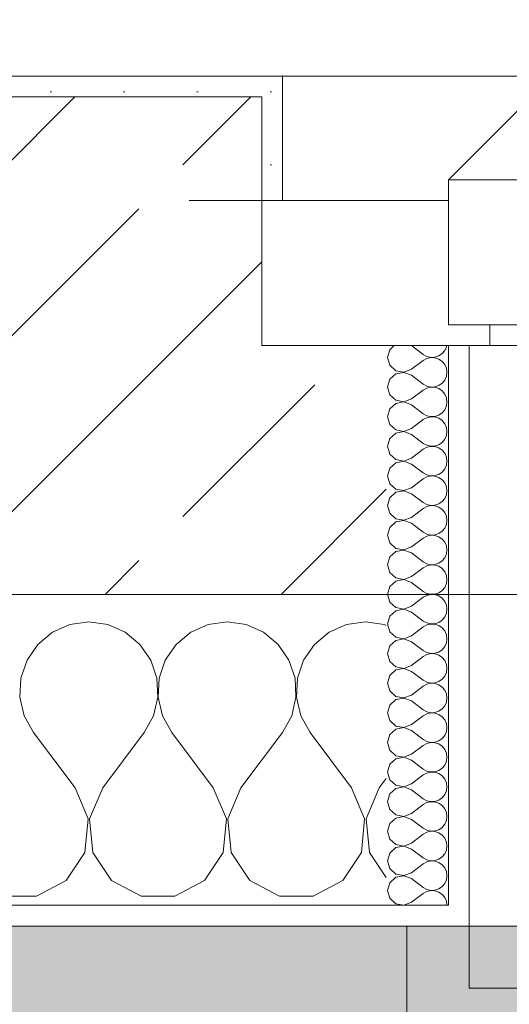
# Model space of a CAD drawing. Header units: metres. Extents: x -3.6 to 90.7, y -11.1 to 18.
# Tile 568 of 656: x 55.033 to 55.269, y -0.193 to 0.282. Entities that reach past the tile are written whole.
import ezdxf

# ---------------------------------------------------------------- set-up
doc = ezdxf.new("R2010")
doc.units = ezdxf.units.M
doc.header["$MEASUREMENT"] = 0
doc.linetypes.add('Strichlinie eng', pattern=[0.115, 0.075, -0.04])
doc.linetypes.add('Untersicht', pattern=[0.1, 0.075, -0.025])
for name, color, linetype in [('152 - Bemaßung_ Beschriftung.Ausbau', 7, 'Continuous'), ('301 - Elemente.Linie', 7, 'Continuous'), ('302 - Elemente.Schraffur', 7, 'Continuous'), ('603 - Struktur.Bodenplatte_ Decke Roh', 7, 'Continuous'), ('604 - Struktur.Wand Aussen', 7, 'Continuous'), ('650 - Abdeckung.Fußboden Aufbau', 7, 'Continuous'), ('Neubau_653 - Abdeckung.TB Verkofferung', 7, 'Continuous')]:
    doc.layers.add(name, color=color, linetype=linetype)
doc.styles.add('ERSTELLTER_STIL_2', font='txt')
doc.dimstyles.new('ERSTELLTER_STIL__1', dxfattribs={"dimtxt": 0.1, "dimasz": 0.0532, "dimexe": 0.18, "dimexo": 0.0625, "dimgap": 0, "dimtad": 1, "dimzin": 0, "dimdsep": 46, "dimtxsty": 'ERSTELLTER_STIL_2', "dimblk": 'ARROWHEAD_2', "dimblk1": 'ARROWHEAD_2', "dimblk2": 'ARROWHEAD_2', "dimcen": 0.09, "dimse1": 1, "dimse2": 1, "dimclrd": 7, "dimclre": 7, "dimclrt": 7, "dimazin": 0, "dimtfac": 1, "dimtdec": 4, "dimtmove": 0, "dimatfit": 3, "dimfxl": 1, "dimtolj": 1, "dimtzin": 0, "dimarcsym": 0})
doc.dimstyles.new('ERSTELLTER_STIL__2', dxfattribs={"dimtxt": 0.1, "dimasz": 0.0532, "dimexe": 0.18, "dimexo": 0.0625, "dimgap": 0, "dimtad": 1, "dimzin": 0, "dimdsep": 46, "dimtxsty": 'ERSTELLTER_STIL_2', "dimblk": 'ARROWHEAD_2', "dimblk1": 'ARROWHEAD_2', "dimblk2": 'ARROWHEAD_2', "dimcen": 0.09, "dimse1": 1, "dimse2": 1, "dimclrd": 7, "dimclre": 7, "dimclrt": 7, "dimazin": 0, "dimtfac": 1, "dimtdec": 4, "dimtmove": 2, "dimatfit": 3, "dimfxl": 1, "dimtolj": 1, "dimtzin": 0, "dimarcsym": 0})
doc.dimstyles.new('ERSTELLTER_STIL__3', dxfattribs={"dimtxt": 0.1, "dimasz": 0.0532, "dimexe": 0.18, "dimexo": 0.0625, "dimgap": 0, "dimtad": 1, "dimtih": 1, "dimtoh": 1, "dimzin": 0, "dimdsep": 46, "dimtxsty": 'ERSTELLTER_STIL_2', "dimblk": 'ARROWHEAD_2', "dimblk1": 'ARROWHEAD_2', "dimblk2": 'ARROWHEAD_2', "dimcen": 0.09, "dimse1": 1, "dimse2": 1, "dimclrd": 7, "dimclre": 7, "dimclrt": 7, "dimazin": 0, "dimtfac": 1, "dimtdec": 4, "dimtmove": 0, "dimatfit": 3, "dimfxl": 1, "dimtolj": 1, "dimtzin": 0, "dimarcsym": 0})
pattern_1 = [(0, (0, 0), (0, 0.08660254), [0, -0.05]), (0, (0.025, 0.0433), (0, 0.08660254), [0, -0.05])]
pattern_2 = [(45, (0, 0), (-0.01767767, 0.01767767), [0, -0.025])]

# ---------------------------------------------------------------- blocks, each defined once
blk = doc.blocks.new('*X87')
at = {"layer": '604 - Struktur.Wand Aussen', "color": 7, "linetype": 'Continuous', "lineweight": 5}
for p, q in [((55.06667, -0.00833), (55.05756, -0.0096)), ((55.07578, -0.0096), (55.06667, -0.00833)), ((55.13333, -0.00833), (55.12422, -0.0096)), ((55.14244, -0.0096), (55.13333, -0.00833)), ((55.2, -0.00833), (55.19089, -0.0096)), ((55.20911, -0.0096), (55.2, -0.00833)), ((55.04914, -0.01331), (55.04206, -0.01918)), ((55.05756, -0.0096), (55.04914, -0.01331)), ((55.08419, -0.01331), (55.07578, -0.0096)), ((55.09127, -0.01918), (55.08419, -0.01331)), ((55.11581, -0.01331), (55.10873, -0.01918)), ((55.12422, -0.0096), (55.11581, -0.01331)), ((55.15086, -0.01331), (55.14244, -0.0096)), ((55.15794, -0.01918), (55.15086, -0.01331)), ((55.18248, -0.01331), (55.17539, -0.01918)), ((55.19089, -0.0096), (55.18248, -0.01331)), ((55.21, -0.00999), (55.20911, -0.0096)), ((55.04206, -0.01918), (55.03685, -0.02676)), ((55.09648, -0.02676), (55.09127, -0.01918)), ((55.10873, -0.01918), (55.10352, -0.02676)), ((55.16315, -0.02676), (55.15794, -0.01918)), ((55.17539, -0.01918), (55.17019, -0.02676)), ((55.03685, -0.02676), (55.03391, -0.03547)), ((55.09942, -0.03547), (55.09648, -0.02676)), ((55.10352, -0.02676), (55.10058, -0.03547)), ((55.16609, -0.03547), (55.16315, -0.02676)), ((55.17019, -0.02676), (55.16725, -0.03547)), ((55.03391, -0.03547), (55.03347, -0.04466)), ((55.09987, -0.04466), (55.09942, -0.03547)), ((55.10058, -0.03547), (55.10013, -0.04466)), ((55.16653, -0.04466), (55.16609, -0.03547)), ((55.16725, -0.03547), (55.1668, -0.04466)), ((55.03347, -0.04466), (55.03555, -0.05362)), ((55.09778, -0.05362), (55.09987, -0.04466)), ((55.10013, -0.04466), (55.10222, -0.05362)), ((55.16445, -0.05362), (55.16653, -0.04466)), ((55.1668, -0.04466), (55.16888, -0.05362)), ((55.03555, -0.05362), (55.04, -0.06167)), ((55.09333, -0.06167), (55.09778, -0.05362)), ((55.10222, -0.05362), (55.10667, -0.06167)), ((55.16, -0.06167), (55.16445, -0.05362)), ((55.16888, -0.05362), (55.17333, -0.06167)), ((55.06, -0.08833), (55.04, -0.06167)), ((55.07333, -0.08833), (55.09333, -0.06167)), ((55.12667, -0.08833), (55.10667, -0.06167)), ((55.14, -0.08833), (55.16, -0.06167)), ((55.19333, -0.08833), (55.17333, -0.06167)), ((55.20667, -0.08833), (55.21, -0.08389)), ((55.06629, -0.1033), (55.06, -0.08833)), ((55.07333, -0.08833), (55.06705, -0.1033)), ((55.13295, -0.1033), (55.12667, -0.08833)), ((55.14, -0.08833), (55.13371, -0.1033)), ((55.19962, -0.1033), (55.19333, -0.08833)), ((55.20667, -0.08833), (55.20038, -0.1033)), ((55.06475, -0.11947), (55.06629, -0.1033)), ((55.06705, -0.1033), (55.06858, -0.11947)), ((55.13142, -0.11947), (55.13295, -0.1033)), ((55.13371, -0.1033), (55.13525, -0.11947)), ((55.19808, -0.11947), (55.19962, -0.1033)), ((55.20038, -0.1033), (55.20192, -0.11947)), ((55.05576, -0.13299), (55.06475, -0.11947)), ((55.06858, -0.11947), (55.07757, -0.13299)), ((55.12243, -0.13299), (55.13142, -0.11947)), ((55.13525, -0.11947), (55.14424, -0.13299)), ((55.1891, -0.13299), (55.19808, -0.11947)), ((55.20192, -0.11947), (55.21, -0.13163)), ((55.04145, -0.14066), (55.05576, -0.13299)), ((55.07757, -0.13299), (55.09188, -0.14066)), ((55.10812, -0.14066), (55.12243, -0.13299)), ((55.14424, -0.13299), (55.15855, -0.14066)), ((55.17479, -0.14066), (55.1891, -0.13299)), ((55.02521, -0.14066), (55.04145, -0.14066)), ((55.09188, -0.14066), (55.10812, -0.14066)), ((55.15855, -0.14066), (55.17479, -0.14066))]:
    blk.add_line(p, q, dxfattribs=at)
blk = doc.blocks.new('*X117')
at = {"layer": '604 - Struktur.Wand Aussen', "color": 7, "linetype": 'Continuous', "lineweight": 5}
for p, q in [((55.21392, 0.125), (55.21178, 0.12304)), ((55.22214, 0.125), (55.22786, 0.12071)), ((55.23822, 0.12267), (55.23901, 0.12448)), ((55.23901, 0.12448), (55.23909, 0.125)), ((55.21178, 0.12304), (55.21071, 0.11929)), ((55.21071, 0.11929), (55.21178, 0.11553)), ((55.22786, 0.12071), (55.22958, 0.11976)), ((55.22958, 0.11881), (55.22786, 0.11786)), ((55.22958, 0.11976), (55.2315, 0.11931)), ((55.2315, 0.11926), (55.22958, 0.11881)), ((55.2315, 0.11931), (55.23347, 0.11941)), ((55.23347, 0.11916), (55.2315, 0.11926)), ((55.23347, 0.11941), (55.23534, 0.12004)), ((55.23534, 0.11853), (55.23347, 0.11916)), ((55.23534, 0.12004), (55.23696, 0.12116)), ((55.23696, 0.12116), (55.23822, 0.12267)), ((55.21178, 0.11553), (55.21466, 0.1129)), ((55.22214, 0.11357), (55.22786, 0.11786)), ((55.23696, 0.11742), (55.23534, 0.11853)), ((55.23822, 0.1159), (55.23696, 0.11742)), ((55.23901, 0.11409), (55.23822, 0.1159)), ((55.23929, 0.11214), (55.23901, 0.11409)), ((55.21466, 0.11139), (55.21178, 0.10876)), ((55.21466, 0.1129), (55.2185, 0.11217)), ((55.2185, 0.11211), (55.21466, 0.11139)), ((55.2185, 0.11217), (55.22214, 0.11357)), ((55.22214, 0.11071), (55.2185, 0.11211)), ((55.22214, 0.11071), (55.22786, 0.10643)), ((55.23822, 0.10839), (55.23901, 0.11019)), ((55.23901, 0.11019), (55.23929, 0.11214)), ((55.21178, 0.10876), (55.21071, 0.105)), ((55.21071, 0.105), (55.21178, 0.10124)), ((55.22786, 0.10643), (55.22958, 0.10547)), ((55.22958, 0.10453), (55.22786, 0.10357)), ((55.22958, 0.10547), (55.2315, 0.10503)), ((55.2315, 0.10497), (55.22958, 0.10453)), ((55.2315, 0.10503), (55.23347, 0.10512)), ((55.23347, 0.10488), (55.2315, 0.10497)), ((55.23347, 0.10512), (55.23534, 0.10575)), ((55.23534, 0.10425), (55.23347, 0.10488)), ((55.23534, 0.10575), (55.23696, 0.10687)), ((55.23696, 0.10687), (55.23822, 0.10839)), ((55.21178, 0.10124), (55.21466, 0.09861)), ((55.22214, 0.09929), (55.22786, 0.10357)), ((55.23696, 0.10313), (55.23534, 0.10425)), ((55.23822, 0.10161), (55.23696, 0.10313)), ((55.23901, 0.09981), (55.23822, 0.10161)), ((55.23929, 0.09786), (55.23901, 0.09981)), ((55.21466, 0.0971), (55.21178, 0.09447)), ((55.21466, 0.09861), (55.2185, 0.09789)), ((55.2185, 0.09783), (55.21466, 0.0971)), ((55.2185, 0.09789), (55.22214, 0.09929)), ((55.22214, 0.09643), (55.2185, 0.09783)), ((55.22214, 0.09643), (55.22786, 0.09214)), ((55.23822, 0.0941), (55.23901, 0.09591)), ((55.23901, 0.09591), (55.23929, 0.09786)), ((55.21178, 0.09447), (55.21071, 0.09071)), ((55.21071, 0.09071), (55.21178, 0.08696)), ((55.22786, 0.09214), (55.22958, 0.09119)), ((55.22958, 0.09119), (55.2315, 0.09074)), ((55.2315, 0.09069), (55.22958, 0.09024)), ((55.2315, 0.09074), (55.23347, 0.09084)), ((55.23347, 0.09059), (55.2315, 0.09069)), ((55.23347, 0.09084), (55.23534, 0.09147)), ((55.23534, 0.08996), (55.23347, 0.09059)), ((55.23534, 0.09147), (55.23696, 0.09258)), ((55.23696, 0.09258), (55.23822, 0.0941)), ((55.21178, 0.08696), (55.21466, 0.08433)), ((55.22214, 0.085), (55.22786, 0.08929)), ((55.22958, 0.09024), (55.22786, 0.08929)), ((55.23696, 0.08884), (55.23534, 0.08996)), ((55.23822, 0.08733), (55.23696, 0.08884)), ((55.23901, 0.08552), (55.23822, 0.08733)), ((55.23929, 0.08357), (55.23901, 0.08552)), ((55.21466, 0.08282), (55.21178, 0.08018)), ((55.21466, 0.08433), (55.2185, 0.0836)), ((55.2185, 0.08354), (55.21466, 0.08282)), ((55.2185, 0.0836), (55.22214, 0.085)), ((55.22214, 0.08214), (55.2185, 0.08354)), ((55.22214, 0.08214), (55.22786, 0.07786)), ((55.23822, 0.07982), (55.23901, 0.08162)), ((55.23901, 0.08162), (55.23929, 0.08357)), ((55.21178, 0.08018), (55.21071, 0.07643)), ((55.21071, 0.07643), (55.21178, 0.07267)), ((55.22786, 0.07786), (55.22958, 0.0769)), ((55.22958, 0.0769), (55.2315, 0.07646)), ((55.2315, 0.0764), (55.22958, 0.07595)), ((55.2315, 0.07646), (55.23347, 0.07655)), ((55.23347, 0.0763), (55.2315, 0.0764)), ((55.23347, 0.07655), (55.23534, 0.07718)), ((55.23534, 0.07567), (55.23347, 0.0763)), ((55.23534, 0.07718), (55.23696, 0.0783)), ((55.23696, 0.0783), (55.23822, 0.07982)), ((55.21178, 0.07267), (55.21466, 0.07004)), ((55.22214, 0.07071), (55.22786, 0.075)), ((55.22958, 0.07595), (55.22786, 0.075)), ((55.23696, 0.07456), (55.23534, 0.07567)), ((55.23822, 0.07304), (55.23696, 0.07456)), ((55.23901, 0.07124), (55.23822, 0.07304)), ((55.21466, 0.06853), (55.21178, 0.0659)), ((55.21466, 0.07004), (55.2185, 0.06931)), ((55.2185, 0.06926), (55.21466, 0.06853)), ((55.2185, 0.06931), (55.22214, 0.07071)), ((55.22214, 0.06786), (55.2185, 0.06926)), ((55.22214, 0.06786), (55.22786, 0.06357)), ((55.23822, 0.06553), (55.23901, 0.06733)), ((55.23929, 0.06929), (55.23901, 0.07124)), ((55.23901, 0.06733), (55.23929, 0.06929)), ((55.21178, 0.0659), (55.21071, 0.06214)), ((55.21071, 0.06214), (55.21178, 0.05839)), ((55.22786, 0.06357), (55.22958, 0.06262)), ((55.22958, 0.06262), (55.2315, 0.06217)), ((55.2315, 0.06211), (55.22958, 0.06167)), ((55.2315, 0.06217), (55.23347, 0.06227)), ((55.23347, 0.06202), (55.2315, 0.06211)), ((55.23347, 0.06227), (55.23534, 0.0629)), ((55.23534, 0.06139), (55.23347, 0.06202)), ((55.23534, 0.0629), (55.23696, 0.06401)), ((55.23696, 0.06401), (55.23822, 0.06553)), ((55.21178, 0.05839), (55.21466, 0.05575)), ((55.22214, 0.05643), (55.22786, 0.06071)), ((55.22958, 0.06167), (55.22786, 0.06071)), ((55.23696, 0.06027), (55.23534, 0.06139)), ((55.23822, 0.05876), (55.23696, 0.06027)), ((55.23901, 0.05695), (55.23822, 0.05876)), ((55.21466, 0.05425), (55.21178, 0.05161)), ((55.21466, 0.05575), (55.2185, 0.05503)), ((55.2185, 0.05497), (55.21466, 0.05425)), ((55.2185, 0.05503), (55.22214, 0.05643)), ((55.22214, 0.05357), (55.2185, 0.05497)), ((55.22214, 0.05357), (55.22786, 0.04929)), ((55.23822, 0.05124), (55.23901, 0.05305)), ((55.23929, 0.055), (55.23901, 0.05695)), ((55.23901, 0.05305), (55.23929, 0.055)), ((55.21178, 0.05161), (55.21071, 0.04786)), ((55.21071, 0.04786), (55.21178, 0.0441)), ((55.22786, 0.04929), (55.22958, 0.04833)), ((55.22958, 0.04833), (55.2315, 0.04789)), ((55.2315, 0.04783), (55.22958, 0.04738)), ((55.2315, 0.04789), (55.23347, 0.04798)), ((55.23347, 0.04773), (55.2315, 0.04783)), ((55.23347, 0.04798), (55.23534, 0.04861)), ((55.23534, 0.0471), (55.23347, 0.04773)), ((55.23534, 0.04861), (55.23696, 0.04973)), ((55.23696, 0.04973), (55.23822, 0.05124)), ((55.21178, 0.0441), (55.21466, 0.04147)), ((55.22214, 0.04214), (55.22786, 0.04643)), ((55.22958, 0.04738), (55.22786, 0.04643)), ((55.23696, 0.04599), (55.23534, 0.0471)), ((55.23822, 0.04447), (55.23696, 0.04599)), ((55.23901, 0.04267), (55.23822, 0.04447)), ((55.21466, 0.03996), (55.21178, 0.03733)), ((55.21466, 0.04147), (55.2185, 0.04074)), ((55.2185, 0.04069), (55.21466, 0.03996)), ((55.2185, 0.04074), (55.22214, 0.04214)), ((55.22214, 0.03929), (55.2185, 0.04069)), ((55.22214, 0.03929), (55.22786, 0.035)), ((55.23822, 0.03696), (55.23901, 0.03876)), ((55.23929, 0.04071), (55.23901, 0.04267)), ((55.23901, 0.03876), (55.23929, 0.04071)), ((55.21178, 0.03733), (55.21071, 0.03357)), ((55.21071, 0.03357), (55.21178, 0.02982)), ((55.22786, 0.035), (55.22958, 0.03405)), ((55.22958, 0.03405), (55.2315, 0.0336)), ((55.2315, 0.03354), (55.22958, 0.0331)), ((55.2315, 0.0336), (55.23347, 0.0337)), ((55.23347, 0.03345), (55.2315, 0.03354)), ((55.23347, 0.0337), (55.23534, 0.03433)), ((55.23534, 0.03282), (55.23347, 0.03345)), ((55.23534, 0.03433), (55.23696, 0.03544)), ((55.23696, 0.03544), (55.23822, 0.03696)), ((55.21178, 0.02982), (55.21466, 0.02718)), ((55.22214, 0.02786), (55.22786, 0.03214)), ((55.22958, 0.0331), (55.22786, 0.03214)), ((55.23696, 0.0317), (55.23534, 0.03282)), ((55.23822, 0.03018), (55.23696, 0.0317)), ((55.23901, 0.02838), (55.23822, 0.03018)), ((55.21466, 0.02567), (55.21178, 0.02304)), ((55.21466, 0.02718), (55.2185, 0.02646)), ((55.2185, 0.0264), (55.21466, 0.02567)), ((55.2185, 0.02646), (55.22214, 0.02786)), ((55.22214, 0.025), (55.2185, 0.0264)), ((55.22214, 0.025), (55.22786, 0.02071)), ((55.23822, 0.02267), (55.23901, 0.02448)), ((55.23929, 0.02643), (55.23901, 0.02838)), ((55.23901, 0.02448), (55.23929, 0.02643)), ((55.21178, 0.02304), (55.21071, 0.01929)), ((55.21071, 0.01929), (55.21178, 0.01553)), ((55.22786, 0.02071), (55.22958, 0.01976)), ((55.22958, 0.01976), (55.2315, 0.01931)), ((55.2315, 0.01926), (55.22958, 0.01881)), ((55.2315, 0.01931), (55.23347, 0.01941)), ((55.23347, 0.01916), (55.2315, 0.01926)), ((55.23347, 0.01941), (55.23534, 0.02004)), ((55.23534, 0.01853), (55.23347, 0.01916)), ((55.23534, 0.02004), (55.23696, 0.02116)), ((55.23696, 0.02116), (55.23822, 0.02267)), ((55.21178, 0.01553), (55.21466, 0.0129)), ((55.22214, 0.01357), (55.22786, 0.01786)), ((55.22958, 0.01881), (55.22786, 0.01786)), ((55.23696, 0.01742), (55.23534, 0.01853)), ((55.23822, 0.0159), (55.23696, 0.01742)), ((55.23901, 0.01409), (55.23822, 0.0159)), ((55.21466, 0.01139), (55.21178, 0.00876)), ((55.21466, 0.0129), (55.2185, 0.01217)), ((55.2185, 0.01211), (55.21466, 0.01139)), ((55.2185, 0.01217), (55.22214, 0.01357)), ((55.22214, 0.01071), (55.2185, 0.01211)), ((55.22214, 0.01071), (55.22786, 0.00643)), ((55.23822, 0.00839), (55.23901, 0.01019)), ((55.23929, 0.01214), (55.23901, 0.01409)), ((55.23901, 0.01019), (55.23929, 0.01214)), ((55.21178, 0.00876), (55.21071, 0.005)), ((55.21071, 0.005), (55.21178, 0.00124)), ((55.22786, 0.00643), (55.22958, 0.00547)), ((55.22958, 0.00547), (55.2315, 0.00503)), ((55.2315, 0.00497), (55.22958, 0.00453)), ((55.2315, 0.00503), (55.23347, 0.00512)), ((55.23347, 0.00488), (55.2315, 0.00497)), ((55.23347, 0.00512), (55.23534, 0.00575)), ((55.23534, 0.00425), (55.23347, 0.00488)), ((55.23534, 0.00575), (55.23696, 0.00687)), ((55.23696, 0.00687), (55.23822, 0.00839)), ((55.21178, 0.00124), (55.21466, -0.00139)), ((55.22214, -0.00071), (55.22786, 0.00357)), ((55.22958, 0.00453), (55.22786, 0.00357)), ((55.23696, 0.00313), (55.23534, 0.00425)), ((55.23822, 0.00161), (55.23696, 0.00313)), ((55.23901, -0.00019), (55.23822, 0.00161)), ((55.21466, -0.0029), (55.21178, -0.00553)), ((55.21466, -0.00139), (55.2185, -0.00211)), ((55.2185, -0.00217), (55.21466, -0.0029)), ((55.2185, -0.00211), (55.22214, -0.00071)), ((55.22214, -0.00357), (55.2185, -0.00217)), ((55.22214, -0.00357), (55.22786, -0.00786)), ((55.23822, -0.0059), (55.23901, -0.00409)), ((55.23929, -0.00214), (55.23901, -0.00019)), ((55.23901, -0.00409), (55.23929, -0.00214)), ((55.21178, -0.00553), (55.21071, -0.00929)), ((55.21071, -0.00929), (55.21178, -0.01304)), ((55.22786, -0.00786), (55.22958, -0.00881)), ((55.22958, -0.00881), (55.2315, -0.00926)), ((55.2315, -0.00931), (55.22958, -0.00976)), ((55.2315, -0.00926), (55.23347, -0.00916)), ((55.23347, -0.00941), (55.2315, -0.00931)), ((55.23347, -0.00916), (55.23534, -0.00853)), ((55.23534, -0.01004), (55.23347, -0.00941)), ((55.23534, -0.00853), (55.23696, -0.00742)), ((55.23696, -0.00742), (55.23822, -0.0059)), ((55.21178, -0.01304), (55.21466, -0.01567)), ((55.22214, -0.015), (55.22786, -0.01071)), ((55.22958, -0.00976), (55.22786, -0.01071)), ((55.23696, -0.01116), (55.23534, -0.01004)), ((55.23822, -0.01267), (55.23696, -0.01116)), ((55.23901, -0.01448), (55.23822, -0.01267)), ((55.21466, -0.01718), (55.21178, -0.01982)), ((55.21466, -0.01567), (55.2185, -0.0164)), ((55.2185, -0.01646), (55.21466, -0.01718)), ((55.2185, -0.0164), (55.22214, -0.015)), ((55.22214, -0.01786), (55.2185, -0.01646)), ((55.22214, -0.01786), (55.22786, -0.02214)), ((55.23822, -0.02018), (55.23901, -0.01838)), ((55.23929, -0.01643), (55.23901, -0.01448)), ((55.23901, -0.01838), (55.23929, -0.01643)), ((55.21178, -0.01982), (55.21071, -0.02357)), ((55.21071, -0.02357), (55.21178, -0.02733)), ((55.22786, -0.02214), (55.22958, -0.0231)), ((55.22958, -0.0231), (55.2315, -0.02354)), ((55.2315, -0.0236), (55.22958, -0.02405)), ((55.2315, -0.02354), (55.23347, -0.02345)), ((55.23347, -0.0237), (55.2315, -0.0236)), ((55.23347, -0.02345), (55.23534, -0.02282)), ((55.23534, -0.02433), (55.23347, -0.0237)), ((55.23534, -0.02282), (55.23696, -0.0217)), ((55.23696, -0.0217), (55.23822, -0.02018)), ((55.21178, -0.02733), (55.21466, -0.02996)), ((55.22214, -0.02929), (55.22786, -0.025)), ((55.22958, -0.02405), (55.22786, -0.025)), ((55.23696, -0.02544), (55.23534, -0.02433)), ((55.23822, -0.02696), (55.23696, -0.02544)), ((55.23901, -0.02876), (55.23822, -0.02696)), ((55.21466, -0.03147), (55.21178, -0.0341)), ((55.21466, -0.02996), (55.2185, -0.03069)), ((55.2185, -0.03074), (55.21466, -0.03147)), ((55.2185, -0.03069), (55.22214, -0.02929)), ((55.22214, -0.03214), (55.2185, -0.03074)), ((55.22214, -0.03214), (55.22786, -0.03643)), ((55.23822, -0.03447), (55.23901, -0.03267)), ((55.23929, -0.03071), (55.23901, -0.02876)), ((55.23901, -0.03267), (55.23929, -0.03071)), ((55.21178, -0.0341), (55.21071, -0.03786)), ((55.21071, -0.03786), (55.21178, -0.04161)), ((55.22786, -0.03643), (55.22958, -0.03738)), ((55.22958, -0.03738), (55.2315, -0.03783)), ((55.2315, -0.03789), (55.22958, -0.03833)), ((55.2315, -0.03783), (55.23347, -0.03773)), ((55.23347, -0.03798), (55.2315, -0.03789)), ((55.23347, -0.03773), (55.23534, -0.0371)), ((55.23534, -0.03861), (55.23347, -0.03798)), ((55.23534, -0.0371), (55.23696, -0.03599)), ((55.23696, -0.03599), (55.23822, -0.03447)), ((55.21178, -0.04161), (55.21466, -0.04425)), ((55.22214, -0.04357), (55.22786, -0.03929)), ((55.22958, -0.03833), (55.22786, -0.03929)), ((55.23696, -0.03973), (55.23534, -0.03861)), ((55.23822, -0.04124), (55.23696, -0.03973)), ((55.23901, -0.04305), (55.23822, -0.04124)), ((55.21466, -0.04575), (55.21178, -0.04839)), ((55.21466, -0.04425), (55.2185, -0.04497)), ((55.2185, -0.04503), (55.21466, -0.04575)), ((55.2185, -0.04497), (55.22214, -0.04357)), ((55.22214, -0.04643), (55.2185, -0.04503)), ((55.22214, -0.04643), (55.22786, -0.05071)), ((55.23822, -0.04876), (55.23901, -0.04695)), ((55.23929, -0.045), (55.23901, -0.04305)), ((55.23901, -0.04695), (55.23929, -0.045)), ((55.21178, -0.04839), (55.21071, -0.05214)), ((55.21071, -0.05214), (55.21178, -0.0559)), ((55.22786, -0.05071), (55.22958, -0.05167)), ((55.22958, -0.05167), (55.2315, -0.05211)), ((55.2315, -0.05217), (55.22958, -0.05262)), ((55.2315, -0.05211), (55.23347, -0.05202)), ((55.23347, -0.05227), (55.2315, -0.05217)), ((55.23347, -0.05202), (55.23534, -0.05139)), ((55.23534, -0.05139), (55.23696, -0.05027)), ((55.23696, -0.05027), (55.23822, -0.04876)), ((55.21178, -0.0559), (55.21466, -0.05853)), ((55.22214, -0.05786), (55.22786, -0.05357)), ((55.22958, -0.05262), (55.22786, -0.05357)), ((55.23534, -0.0529), (55.23347, -0.05227)), ((55.23696, -0.05401), (55.23534, -0.0529)), ((55.23822, -0.05553), (55.23696, -0.05401)), ((55.23901, -0.05733), (55.23822, -0.05553)), ((55.21466, -0.06004), (55.21178, -0.06267)), ((55.21466, -0.05853), (55.2185, -0.05926)), ((55.2185, -0.05931), (55.21466, -0.06004)), ((55.2185, -0.05926), (55.22214, -0.05786)), ((55.22214, -0.06071), (55.2185, -0.05931)), ((55.22214, -0.06071), (55.22786, -0.065)), ((55.23822, -0.06304), (55.23901, -0.06124)), ((55.23929, -0.05929), (55.23901, -0.05733)), ((55.23901, -0.06124), (55.23929, -0.05929)), ((55.21178, -0.06267), (55.21071, -0.06643)), ((55.21071, -0.06643), (55.21178, -0.07018)), ((55.22786, -0.065), (55.22958, -0.06595)), ((55.22958, -0.06595), (55.2315, -0.0664)), ((55.2315, -0.06646), (55.22958, -0.0669)), ((55.2315, -0.0664), (55.23347, -0.0663)), ((55.23347, -0.06655), (55.2315, -0.06646)), ((55.23347, -0.0663), (55.23534, -0.06567)), ((55.23534, -0.06567), (55.23696, -0.06456)), ((55.23696, -0.06456), (55.23822, -0.06304)), ((55.21178, -0.07018), (55.21466, -0.07282)), ((55.22214, -0.07214), (55.22786, -0.06786)), ((55.22958, -0.0669), (55.22786, -0.06786)), ((55.23534, -0.06718), (55.23347, -0.06655)), ((55.23696, -0.0683), (55.23534, -0.06718)), ((55.23822, -0.06982), (55.23696, -0.0683)), ((55.23901, -0.07162), (55.23822, -0.06982)), ((55.21466, -0.07433), (55.21178, -0.07696)), ((55.21466, -0.07282), (55.2185, -0.07354)), ((55.2185, -0.0736), (55.21466, -0.07433)), ((55.2185, -0.07354), (55.22214, -0.07214)), ((55.22214, -0.075), (55.2185, -0.0736)), ((55.22214, -0.075), (55.22786, -0.07929)), ((55.23822, -0.07733), (55.23901, -0.07552)), ((55.23929, -0.07357), (55.23901, -0.07162)), ((55.23901, -0.07552), (55.23929, -0.07357)), ((55.21178, -0.07696), (55.21071, -0.08071)), ((55.21071, -0.08071), (55.21178, -0.08447)), ((55.22786, -0.07929), (55.22958, -0.08024)), ((55.22958, -0.08024), (55.2315, -0.08069)), ((55.2315, -0.08074), (55.22958, -0.08119)), ((55.2315, -0.08069), (55.23347, -0.08059)), ((55.23347, -0.08084), (55.2315, -0.08074)), ((55.23347, -0.08059), (55.23534, -0.07996)), ((55.23534, -0.07996), (55.23696, -0.07884)), ((55.23696, -0.07884), (55.23822, -0.07733)), ((55.21178, -0.08447), (55.21466, -0.0871)), ((55.22214, -0.08643), (55.22786, -0.08214)), ((55.22958, -0.08119), (55.22786, -0.08214)), ((55.23534, -0.08147), (55.23347, -0.08084)), ((55.23696, -0.08258), (55.23534, -0.08147)), ((55.23822, -0.0841), (55.23696, -0.08258)), ((55.23901, -0.08591), (55.23822, -0.0841)), ((55.21466, -0.08861), (55.21178, -0.09124)), ((55.21466, -0.0871), (55.2185, -0.08783)), ((55.2185, -0.08789), (55.21466, -0.08861)), ((55.2185, -0.08783), (55.22214, -0.08643)), ((55.22214, -0.08929), (55.2185, -0.08789)), ((55.22214, -0.08929), (55.22786, -0.09357)), ((55.23822, -0.09161), (55.23901, -0.08981)), ((55.23929, -0.08786), (55.23901, -0.08591)), ((55.23901, -0.08981), (55.23929, -0.08786)), ((55.21178, -0.09124), (55.21071, -0.095)), ((55.21071, -0.095), (55.21178, -0.09876)), ((55.22786, -0.09357), (55.22958, -0.09453)), ((55.22958, -0.09453), (55.2315, -0.09497)), ((55.2315, -0.09497), (55.23347, -0.09488)), ((55.23347, -0.09488), (55.23534, -0.09425)), ((55.23534, -0.09425), (55.23696, -0.09313)), ((55.23696, -0.09313), (55.23822, -0.09161)), ((55.21178, -0.09876), (55.21466, -0.10139)), ((55.22214, -0.10071), (55.22786, -0.09643)), ((55.22958, -0.09547), (55.22786, -0.09643)), ((55.2315, -0.09503), (55.22958, -0.09547)), ((55.23347, -0.09512), (55.2315, -0.09503)), ((55.23534, -0.09575), (55.23347, -0.09512)), ((55.23696, -0.09687), (55.23534, -0.09575)), ((55.23822, -0.09839), (55.23696, -0.09687)), ((55.23901, -0.10019), (55.23822, -0.09839)), ((55.21466, -0.1029), (55.21178, -0.10553)), ((55.21466, -0.10139), (55.2185, -0.10211)), ((55.2185, -0.10217), (55.21466, -0.1029)), ((55.2185, -0.10211), (55.22214, -0.10071)), ((55.22214, -0.10357), (55.2185, -0.10217)), ((55.22214, -0.10357), (55.22786, -0.10786)), ((55.23822, -0.1059), (55.23901, -0.10409)), ((55.23929, -0.10214), (55.23901, -0.10019)), ((55.23901, -0.10409), (55.23929, -0.10214)), ((55.21178, -0.10553), (55.21071, -0.10929)), ((55.22786, -0.10786), (55.22958, -0.10881)), ((55.22958, -0.10881), (55.2315, -0.10926)), ((55.2315, -0.10926), (55.23347, -0.10916)), ((55.23347, -0.10916), (55.23534, -0.10853)), ((55.23534, -0.10853), (55.23696, -0.10742)), ((55.23696, -0.10742), (55.23822, -0.1059)), ((55.21071, -0.10929), (55.21178, -0.11304)), ((55.21178, -0.11304), (55.21466, -0.11567)), ((55.22214, -0.115), (55.22786, -0.11071)), ((55.22958, -0.10976), (55.22786, -0.11071)), ((55.2315, -0.10931), (55.22958, -0.10976)), ((55.23347, -0.10941), (55.2315, -0.10931)), ((55.23534, -0.11004), (55.23347, -0.10941)), ((55.23696, -0.11116), (55.23534, -0.11004)), ((55.23822, -0.11267), (55.23696, -0.11116)), ((55.23901, -0.11448), (55.23822, -0.11267)), ((55.21466, -0.11718), (55.21178, -0.11982)), ((55.21466, -0.11567), (55.2185, -0.1164)), ((55.2185, -0.11646), (55.21466, -0.11718)), ((55.2185, -0.1164), (55.22214, -0.115)), ((55.22214, -0.11786), (55.2185, -0.11646)), ((55.22214, -0.11786), (55.22786, -0.12214)), ((55.23822, -0.12018), (55.23901, -0.11838)), ((55.23929, -0.11643), (55.23901, -0.11448)), ((55.23901, -0.11838), (55.23929, -0.11643)), ((55.21178, -0.11982), (55.21071, -0.12357)), ((55.22786, -0.12214), (55.22958, -0.1231)), ((55.22958, -0.1231), (55.2315, -0.12354)), ((55.2315, -0.12354), (55.23347, -0.12345)), ((55.23347, -0.12345), (55.23534, -0.12282)), ((55.23534, -0.12282), (55.23696, -0.1217)), ((55.23696, -0.1217), (55.23822, -0.12018)), ((55.21071, -0.12357), (55.21178, -0.12733)), ((55.21178, -0.12733), (55.21466, -0.12996)), ((55.22214, -0.12929), (55.22786, -0.125)), ((55.22958, -0.12405), (55.22786, -0.125)), ((55.2315, -0.1236), (55.22958, -0.12405)), ((55.23347, -0.1237), (55.2315, -0.1236)), ((55.23534, -0.12433), (55.23347, -0.1237)), ((55.23696, -0.12544), (55.23534, -0.12433)), ((55.23822, -0.12696), (55.23696, -0.12544)), ((55.23901, -0.12876), (55.23822, -0.12696)), ((55.21466, -0.13147), (55.21178, -0.1341)), ((55.21466, -0.12996), (55.2185, -0.13069)), ((55.2185, -0.13074), (55.21466, -0.13147)), ((55.2185, -0.13069), (55.22214, -0.12929)), ((55.22214, -0.13214), (55.2185, -0.13074)), ((55.22214, -0.13214), (55.22786, -0.13643)), ((55.23822, -0.13447), (55.23901, -0.13267)), ((55.23929, -0.13071), (55.23901, -0.12876)), ((55.23901, -0.13267), (55.23929, -0.13071)), ((55.21178, -0.1341), (55.21071, -0.13786)), ((55.22786, -0.13643), (55.22958, -0.13738)), ((55.22958, -0.13738), (55.2315, -0.13783)), ((55.2315, -0.13783), (55.23347, -0.13773)), ((55.23347, -0.13773), (55.23534, -0.1371)), ((55.23534, -0.1371), (55.23696, -0.13599)), ((55.23696, -0.13599), (55.23822, -0.13447)), ((55.21071, -0.13786), (55.21178, -0.14161)), ((55.21178, -0.14161), (55.21466, -0.14425)), ((55.22214, -0.14357), (55.22786, -0.13929)), ((55.22958, -0.13833), (55.22786, -0.13929)), ((55.2315, -0.13789), (55.22958, -0.13833)), ((55.23347, -0.13798), (55.2315, -0.13789)), ((55.23534, -0.13861), (55.23347, -0.13798)), ((55.23696, -0.13973), (55.23534, -0.13861)), ((55.23822, -0.14124), (55.23696, -0.13973)), ((55.23901, -0.14305), (55.23822, -0.14124)), ((55.21466, -0.14425), (55.2185, -0.14497)), ((55.2185, -0.14497), (55.22214, -0.14357)), ((55.23929, -0.145), (55.23901, -0.14305))]:
    blk.add_line(p, q, dxfattribs=at)
blk = doc.blocks.new('*D352')
at = {"layer": '152 - Bemaßung_ Beschriftung.Ausbau', "color": 7, "linetype": 'Continuous', "lineweight": 5}
for p, q in [((-1.71, 0.02521), (-1.64, -0.01521)), ((-1.675, -0.145), (-1.675, 0.005)), ((-1.71, -0.12479), (-1.64, -0.16521)), ((-1.6225, -0.145), (-1.7275, -0.145)), ((-1.675, -0.17923), (-1.675, -0.145))]:
    blk.add_line(p, q, dxfattribs=at)
at = {"layer": '152 - Bemaßung_ Beschriftung.Ausbau', "color": 7, "lineweight": 5, "insert": (-1.68664, -0.14589), "char_height": 0.1, "attachment_point": 7, "rotation": 90, "style": 'ERSTELLTER_STIL_2'}
blk.add_mtext('\\A1;{\\pql;\\fArial|b0|i0|c0|p38;15}', dxfattribs=at)
blk = doc.blocks.new('ARROWHEAD_2')
at = {"color": 0, "linetype": 'Continuous', "lineweight": 0}
for p, q in [((-0.3781, -0.655), (0.3781, 0.655)), ((0, 0), (-1, 0))]:
    blk.add_line(p, q, dxfattribs=at)
blk = doc.blocks.new('*D353')
at = {"layer": '152 - Bemaßung_ Beschriftung.Ausbau', "color": 7, "linetype": 'Continuous', "lineweight": 5}
for p, q in [((-1.71, 0.02521), (-1.64, -0.01521)), ((-1.675, -0.145), (-1.675, 0.005))]:
    blk.add_line(p, q, dxfattribs=at)
blk = doc.blocks.new('*D362')
at = {"layer": '152 - Bemaßung_ Beschriftung.Ausbau', "color": 7, "linetype": 'Continuous', "lineweight": 5}
for p, q in [((-2.21, 0.02521), (-2.14, -0.01521)), ((-2.175, -0.145), (-2.175, 0.005)), ((-2.21, -0.12479), (-2.14, -0.16521)), ((-2.1225, -0.145), (-2.2275, -0.145)), ((-2.175, -0.17923), (-2.175, -0.145))]:
    blk.add_line(p, q, dxfattribs=at)
at = {"layer": '152 - Bemaßung_ Beschriftung.Ausbau', "color": 7, "lineweight": 5, "insert": (-2.1845, -0.14511), "char_height": 0.1, "attachment_point": 7, "rotation": 90, "style": 'ERSTELLTER_STIL_2'}
blk.add_mtext('\\A1;{\\pql;\\fArial|b0|i0|c0|p38;15}', dxfattribs=at)
blk = doc.blocks.new('*D363')
at = {"layer": '152 - Bemaßung_ Beschriftung.Ausbau', "color": 7, "linetype": 'Continuous', "lineweight": 5}
for p, q in [((-2.21, 0.27019), (-2.14, 0.22978)), ((-2.14, 0.22479), (-2.21, 0.26521)), ((-2.1225, 0.245), (-2.2275, 0.245)), ((-2.175, 0.005), (-2.175, 0.245)), ((-2.21, 0.02521), (-2.14, -0.01521)), ((-2.1225, 0.005), (-2.2275, 0.005)), ((-2.175, -0.145), (-2.175, 0.005))]:
    blk.add_line(p, q, dxfattribs=at)
at = {"layer": '152 - Bemaßung_ Beschriftung.Ausbau', "color": 7, "lineweight": 5, "insert": (-2.195, 0.04911), "char_height": 0.1, "attachment_point": 7, "rotation": 90, "style": 'ERSTELLTER_STIL_2'}
blk.add_mtext('\\A1;{\\pql;\\fArial|b0|i0|c0|p38;24}', dxfattribs=at)
blk = doc.blocks.new('*D409')
at = {"layer": '152 - Bemaßung_ Beschriftung.Ausbau', "color": 7, "linetype": 'Continuous', "lineweight": 5}
for p, q in [((53.95, -4.1125), (53.95, -4.0075)), ((55.15, -4.1125), (55.15, -4.0075)), ((53.97021, -4.025), (53.92979, -4.095)), ((55.17021, -4.025), (55.12979, -4.095)), ((53.95, -4.06), (55.15, -4.06))]:
    blk.add_line(p, q, dxfattribs=at)
at = {"layer": '152 - Bemaßung_ Beschriftung.Ausbau', "color": 7, "lineweight": 5, "insert": (54.41697, -4.04), "char_height": 0.1, "attachment_point": 7, "style": 'ERSTELLTER_STIL_2'}
blk.add_mtext('\\A1;{\\pql;\\fArial|b0|i0|c0|p38;1,20}', dxfattribs=at)
blk = doc.blocks.new('*D410')
at = {"layer": '152 - Bemaßung_ Beschriftung.Ausbau', "color": 7, "linetype": 'Continuous', "lineweight": 5}
for p, q in [((55.15, -4.1125), (55.15, -4.0075)), ((57.55, -4.1125), (57.55, -4.0075)), ((55.17021, -4.025), (55.12979, -4.095)), ((57.57021, -4.025), (57.52979, -4.095)), ((55.15, -4.06), (57.55, -4.06))]:
    blk.add_line(p, q, dxfattribs=at)
at = {"layer": '152 - Bemaßung_ Beschriftung.Ausbau', "color": 7, "lineweight": 5, "char_height": 0.1, "attachment_point": 7, "style": 'ERSTELLTER_STIL_2'}
for s, insert in [('\\A1;{\\pql;\\fArial|b0|i0|c0|p38;2,40}', (56.21697, -4.04)), ('\\A1;{\\pql;\\fArial|b0|i0|c0|p38;2,01}', (56.21697, -4.18))]:
    blk.add_mtext(s, dxfattribs=dict(at, insert=insert))
blk = doc.blocks.new('*D448')
at = {"layer": '152 - Bemaßung_ Beschriftung.Ausbau', "color": 7, "linetype": 'Continuous', "lineweight": 5}
for p, q in [((54.60498, -4.6125), (54.60498, -4.5075)), ((58.06497, -4.6125), (58.06497, -4.5075)), ((54.62518, -4.525), (54.58477, -4.595)), ((58.08518, -4.525), (58.04477, -4.595)), ((54.60498, -4.56), (58.06497, -4.56))]:
    blk.add_line(p, q, dxfattribs=at)
at = {"layer": '152 - Bemaßung_ Beschriftung.Ausbau', "color": 7, "lineweight": 5, "char_height": 0.1, "attachment_point": 7, "style": 'ERSTELLTER_STIL_2'}
for s, insert in [('\\A1;{\\pql;\\fArial|b0|i0|c0|p38;3,46}', (56.12606, -4.54)), ('\\A1;{\\pql;\\fArial|b0|i0|c0|p38;14}', (57.89297, -4.54))]:
    blk.add_mtext(s, dxfattribs=dict(at, insert=insert))
blk = doc.blocks.new('*D487')
at = {"layer": '152 - Bemaßung_ Beschriftung.Ausbau', "color": 7, "linetype": 'Continuous', "lineweight": 5}
for p, q in [((54.67999, -5.1125), (54.67999, -5.0075)), ((57.97999, -5.1125), (57.97999, -5.0075)), ((54.7002, -5.025), (54.65978, -5.095)), ((58.0002, -5.025), (57.95978, -5.095)), ((54.67999, -5.06), (57.97999, -5.06))]:
    blk.add_line(p, q, dxfattribs=at)
at = {"layer": '152 - Bemaßung_ Beschriftung.Ausbau', "color": 7, "lineweight": 5, "insert": (56.19696, -5.04), "char_height": 0.1, "attachment_point": 7, "style": 'ERSTELLTER_STIL_2'}
blk.add_mtext('\\A1;{\\pql;\\fArial|b0|i0|c0|p38;3,30}', dxfattribs=at)
blk = doc.blocks.new('*D494')
at = {"layer": '152 - Bemaßung_ Beschriftung.Ausbau', "color": 7, "linetype": 'Continuous', "lineweight": 5}
for p, q in [((-0.165, -5.6125), (-0.165, -5.5075)), ((62.42503, -5.6125), (62.42503, -5.5075)), ((-0.14479, -5.525), (-0.18521, -5.595)), ((62.40482, -5.595), (62.44523, -5.525)), ((-0.19923, -5.56), (-0.165, -5.56)), ((-0.165, -5.56), (62.42503, -5.56)), ((62.42503, -5.56), (62.45926, -5.56))]:
    blk.add_line(p, q, dxfattribs=at)
at = {"layer": '152 - Bemaßung_ Beschriftung.Ausbau', "color": 7, "lineweight": 5, "insert": (30.95904, -5.54), "char_height": 0.1, "attachment_point": 7, "style": 'ERSTELLTER_STIL_2'}
blk.add_mtext('\\A1;{\\pql;\\fArial|b0|i0|c0|p38;62,59}', dxfattribs=at)

msp = doc.modelspace()

# ---------------------------------------------------------------- hatches: boundary and pattern name
at = {"layer": '302 - Elemente.Schraffur', "linetype": 'Continuous', "lineweight": 0, "true_color": 0x191919}
msp.add_hatch(color=250, dxfattribs=at).paths.add_polyline_path([(43.72998, -3.31), (55.22, -3.31), (55.22001, -0.155), (43.73, -0.155)])
at = {"layer": '302 - Elemente.Schraffur', "linetype": 'Continuous', "lineweight": 0, "true_color": 0x282828}
msp.add_hatch(color=250, dxfattribs=at).paths.add_polyline_path([(55.22, -3.31), (62.43503, -3.31), (62.43503, -0.155), (55.22001, -0.155)])
at = {"layer": '604 - Struktur.Wand Aussen', "linetype": 'Continuous', "lineweight": 0, "true_color": 0x000000}
h = msp.add_hatch(dxfattribs=at)
h.set_pattern_fill('Gips_0001', color=18, style=0, pattern_type=2)
h.set_pattern_definition(pattern_2)
h.paths.add_polyline_path([(54.68999, 0.255), (54.68999, 0.245), (55.15, 0.245), (55.15, 0.255)])
h = msp.add_hatch(dxfattribs=at)
h.set_pattern_fill('Gips_0001', color=18, style=0, pattern_type=2)
h.set_pattern_definition(pattern_2)
h.paths.add_polyline_path([(55.15, 0.255), (55.15, 0.195), (55.16, 0.195), (55.16, 0.255)])
h = msp.add_hatch(dxfattribs=at)
h.set_pattern_fill('Beton__Stahlbeton_0001', color=18, style=0, pattern_type=2)
h.set_pattern_definition([(45, (0, 0), (-0.08485281, 0.08485281), []), (45, (-0.04243, 0.04243), (-0.08485281, 0.08485281), [0.09, -0.03])])
h.paths.add_polyline_path([(53.95, 0.125), (53.89, 0.125), (53.89, 0.005), (55.21, 0.005), (55.21, 0.125), (55.15, 0.125), (55.15, 0.195), (55.15, 0.245), (53.95, 0.245), (53.95, 0.195)])
h = msp.add_hatch(dxfattribs=at)
h.set_pattern_fill('Verputz_0001', color=18, style=0, pattern_type=2)
h.set_pattern_definition(pattern_1)
h.paths.add_polyline_path([(55.24, -0.155), (55.25, -0.155), (55.25, 0.125), (55.24, 0.125)])
h = msp.add_hatch(dxfattribs=at)
h.set_pattern_fill('Verputz_0001', color=18, style=0, pattern_type=2)
h.set_pattern_definition(pattern_1)
h.paths.add_polyline_path([(53.86, -0.155), (55.24, -0.155), (55.24, -0.145), (53.86, -0.145)])

# ---------------------------------------------------------------- linework, layer by layer
at = {"layer": '301 - Elemente.Linie', "color": 7, "linetype": 'Continuous', "lineweight": 18, "flags": 128}
msp.add_lwpolyline([(55.22001, -0.155), (55.22, -3.31)], dxfattribs=at)
at = {"layer": '603 - Struktur.Bodenplatte_ Decke Roh', "color": 7, "linetype": 'Continuous', "lineweight": 18, "flags": 128}
msp.add_lwpolyline([(-0.015, 0.005), (62.27503, 0.005), (62.27503, 13.695), (50.77999, 13.695), (50.77999, 13.455), (50.77999, 12.99998), (50.84002, 12.99998), (50.84002, 8.58498), (49.03003, 8.58498), (49.03003, 8.72498), (47.41002, 8.72498), (47.41002, 12.99998), (47.47999, 12.99998), (47.47999, 13.455), (47.47999, 13.695), (14.77999, 13.695)], dxfattribs=at)
at = {"layer": '604 - Struktur.Wand Aussen', "color": 7, "linetype": 'Continuous', "lineweight": 9}
for p, q in [((55.24, 0.205), (55.65719, 0.62219)), ((55.16, 0.255), (57.54, 0.255)), ((55.25, -0.155), (55.25, -0.185)), ((55.25, -0.185), (57.45, -0.185))]:
    msp.add_line(p, q, dxfattribs=at)
at = {"layer": '604 - Struktur.Wand Aussen', "color": 7, "linetype": 'Continuous', "lineweight": 5}
for p, q in [((55.15, 0.255), (55.16, 0.255)), ((55.16, 0.245), (55.16, 0.255)), ((55.16, 0.245), (55.16, 0.255)), ((55.16, 0.195), (55.16, 0.245)), ((55.16, 0.195), (55.16, 0.245)), ((55.15, 0.195), (55.16, 0.195)), ((55.15, 0.195), (55.16, 0.195)), ((55.15, 0.195), (55.16, 0.195)), ((55.21, 0.125), (55.24, 0.125)), ((55.21, 0.125), (55.24, 0.125)), ((55.21, 0.125), (55.24, 0.125)), ((55.24, 0.125), (55.25, 0.125)), ((55.24, 0.125), (55.24, -0.145)), ((55.24, -0.145), (55.24, 0.125)), ((55.24, 0.125), (55.25, 0.125)), ((55.24, 0.125), (55.25, 0.125)), ((55.25, 0.005), (55.25, 0.125)), ((55.25, 0.005), (55.25, 0.125)), ((55.25, -0.005), (55.25, 0.005)), ((55.25, -0.005), (55.25, 0.005)), ((55.25, -0.145), (55.25, -0.005)), ((55.25, -0.145), (55.25, -0.005)), ((53.89, -0.145), (55.21, -0.145)), ((55.21, -0.145), (55.24, -0.145)), ((55.25, -0.155), (55.25, -0.145)), ((55.25, -0.155), (55.25, -0.145)), ((55.24, -0.155), (55.25, -0.155))]:
    msp.add_line(p, q, dxfattribs=at)
at = {"layer": '604 - Struktur.Wand Aussen', "color": 7, "linetype": 'Strichlinie eng', "lineweight": 9}
for p, q in [((55.16, 0.255), (57.54, 0.255)), ((55.25, -0.155), (57.45, -0.155))]:
    msp.add_line(p, q, dxfattribs=at)
at = {"layer": '604 - Struktur.Wand Aussen', "color": 7, "linetype": 'Continuous', "lineweight": 13}
for p, q in [((55.15, 0.245), (53.95, 0.245)), ((55.15, 0.245), (55.15, 0.195)), ((55.24, 0.135), (55.24, 0.205)), ((55.24, 0.205), (55.32, 0.205)), ((55.15, 0.125), (55.15, 0.195)), ((55.15, 0.195), (55.24, 0.195)), ((55.15, 0.125), (55.15, 0.195)), ((55.15, 0.125), (55.15, 0.195)), ((55.24, 0.195), (55.24, 0.135)), ((55.24, 0.135), (55.26, 0.135)), ((55.32, 0.135), (55.24, 0.135)), ((55.26, 0.135), (55.26, 0.125)), ((55.15, 0.125), (55.21, 0.125)), ((55.26, 0.125), (55.15, 0.125)), ((55.15, 0.125), (55.21, 0.125)), ((55.15, 0.125), (55.21, 0.125)), ((55.81, 0.125), (55.26, 0.125)), ((53.89, 0.005), (55.21, 0.005))]:
    msp.add_line(p, q, dxfattribs=at)
at = {"layer": '604 - Struktur.Wand Aussen', "color": 7, "linetype": 'Continuous', "lineweight": 5, "flags": 128}
for points in [[(55.15, 0.255), (54.68999, 0.255)], [(53.86, -0.155), (55.24, -0.155)]]:
    msp.add_lwpolyline(points, dxfattribs=at)
at = {"layer": '604 - Struktur.Wand Aussen', "color": 7, "linetype": 'Continuous', "lineweight": 9}
msp.add_point((55.16, 0.255), dxfattribs=at)
at = {"layer": '650 - Abdeckung.Fußboden Aufbau', "color": 7, "linetype": 'Continuous', "lineweight": 13, "flags": 128}
msp.add_lwpolyline([(54.60497, 1.00998), (54.71499, 1.00998), (54.71499, 0.255), (57.96999, 0.255), (57.96999, 0.70998), (58.06497, 0.70998), (58.06497, 5.8045), (57.68334, 5.8045), (56.82997, 5.8045)], dxfattribs=at)
at = {"layer": 'Neubau_653 - Abdeckung.TB Verkofferung', "color": 1, "linetype": 'Untersicht', "lineweight": 9}
msp.add_line((51.11499, 0.19498), (62.02503, 0.19498), dxfattribs=at)

# ---------------------------------------------------------------- block references
at = {"layer": '604 - Struktur.Wand Aussen', "color": 7, "lineweight": 18}
for name in ['*X117', '*X87']:
    msp.add_blockref(name, (0, 0), dxfattribs=at)

# ---------------------------------------------------------------- dimensions: what is measured, and where the dimension line sits
at = {"layer": '152 - Bemaßung_ Beschriftung.Ausbau', "color": 7, "linetype": 'Continuous', "lineweight": 5}
for base, p1, p2, picture, middle in [((58.06497, -4.56), (54.60497, 2.94998), (58.06497, 3.25224), '*D448', (56.25594, -4.49)), ((57.97999, -5.06), (54.67999, 0.69998), (57.97999, 0.69998), '*D487', (56.32684, -4.99)), ((55.15, -4.06), (53.95, 0.125), (55.15, 0.125), '*D409', (54.54685, -3.99)), ((57.55, -4.06), (55.15, 0.125), (57.55, 0.125), '*D410', (56.34685, -3.99)), ((62.42503, -5.56), (-0.165, -0.145), (62.42503, -0.145), '*D494', (31.12704, -5.49))]:
    dim = msp.add_linear_dim(base=base, p1=p1, p2=p2, dimstyle='ERSTELLTER_STIL__3', dxfattribs=at)
    dim.commit()
    dim.dimension.update_dxf_attribs({"geometry": picture, "text_midpoint": middle, "dimtype": 160})
for base, p1, p2, dimstyle, picture, middle in [((-2.175, 0.245), (62.27503, 0.005), (0.68999, 0.245), 'ERSTELLTER_STIL__1', '*D363', (-2.245, 0.12535)), ((-2.175, 0.005), (-0.165, -0.145), (62.27503, 0.005), 'ERSTELLTER_STIL__2', '*D362', (-2.2345, -0.06888)), ((-1.675, 0.005), (-0.165, -0.145), (62.27503, 0.005), 'ERSTELLTER_STIL__2', '*D352', (-1.73664, -0.06965)), ((-1.675, 0.005), (62.275025, 0.005), (-0.015, 0.005), 'ERSTELLTER_STIL__1', '*D353', (-1.7450000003, 0.001853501))]:
    dim = msp.add_linear_dim(base=base, p1=p1, p2=p2, angle=90, dimstyle=dimstyle, dxfattribs=at)
    dim.commit()
    dim.dimension.update_dxf_attribs({"geometry": picture, "text_midpoint": middle, "dimtype": 160, "text_rotation": 90})

doc.saveas('drawing.dxf')
